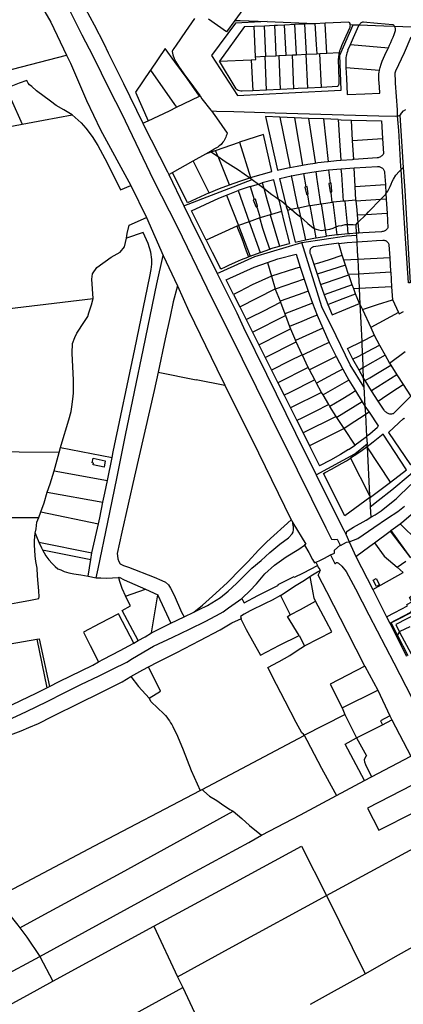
# Model space of a CAD drawing. Header units: inches. Extents: x 210911 to 224988, y 571697 to 586201.
# Tile 268 of 301: x 221613 to 221935, y 584065 to 584890. Entities that reach past the tile are written whole.
import ezdxf

# ---------------------------------------------------------------- set-up
doc = ezdxf.new("R2010")
doc.units = ezdxf.units.IN
doc.header["$MEASUREMENT"] = 0

msp = doc.modelspace()

# ---------------------------------------------------------------- linework, layer by layer
for points in [[(221606.752, 584982.234), (221620.344, 584961.802), (221634.72, 584938.768), (221650.542, 584907.6), (221665.348, 584877.694), (221674.599, 584860.229), (221688.499, 584831.786), (221698.614, 584811.976), (221725.29, 584756.008), (221745.28, 584717.124), (221770.117, 584665.644)], [(221629.509, 584968.5), (221638.031, 584953.83), (221649.727, 584933.659), (221654.651, 584924.651), (221661.235, 584913.17), (221675.624, 584886.081), (221683.873, 584870.475), (221687.521, 584862.734), (221700.253, 584837.038), (221716.45, 584803.74)], [(221627.44, 584909.48), (221639.37, 584888.32), (221652.53, 584860.73)], [(221802.345, 584902.148), (221793.548, 584889.946)], [(221759.84, 584891.622), (221752.3, 584880.577), (221744.264, 584869.182), (221742.303, 584866.19), (221741.543, 584865.299), (221740.912, 584863.836), (221741.362, 584862.439), (221741.621, 584860.915), (221742.711, 584857.805), (221744.055, 584855.14), (221746.418, 584851.526), (221748.207, 584848.608), (221750.761, 584845.057), (221755.868, 584838.337), (221764.232, 584826.861), (221764.388, 584826.627)], [(221786.528, 584880.207), (221771.498, 584891.043)], [(221820.731, 584888.839), (221793.95, 584887.444), (221774.018, 584860.324), (221795.793, 584826.971), (221838.72, 584829.039), (221882.737, 584831.3), (221881.524, 584860.602), (221892.777, 584886.228)], [(221801.617, 584884.663), (221780.598, 584855.579)], [(221793.548, 584889.946), (221786.528, 584880.207)], [(221793.548, 584889.946), (221797.974, 584889.726), (221820.731, 584888.839)], [(221801.617, 584884.663), (221809.808, 584885.042)], [(221809.808, 584885.042), (221818.328, 584885.437)], [(221810.897, 584859.369), (221809.808, 584885.042)], [(221818.328, 584885.437), (221826.794, 584885.83)], [(221819.611, 584859.806), (221818.328, 584885.437)], [(221820.731, 584888.839), (221860.499, 584887.415)], [(221826.794, 584885.83), (221829.302, 584885.946), (221835.243, 584886.225)], [(221826.794, 584885.83), (221827.642, 584868.084), (221827.995, 584860.226)], [(221835.243, 584886.225), (221843.69, 584886.622)], [(221836.644, 584860.66), (221835.243, 584886.225)], [(221843.69, 584886.622), (221852.25, 584887.025)], [(221845.109, 584861.084), (221843.69, 584886.622)], [(221852.25, 584887.025), (221857.717, 584887.282), (221860.499, 584887.415)], [(221853.665, 584861.513), (221852.25, 584887.025)], [(221860.499, 584887.415), (221869.139, 584887.829)], [(221860.499, 584887.415), (221861.758, 584869.633), (221862.109, 584861.936)], [(221869.139, 584887.829), (221888.97, 584888.778)], [(221870.699, 584862.367), (221869.184, 584887.095), (221869.139, 584887.829)], [(221890.047, 584886.15), (221890.022, 584885.108), (221889.785, 584884.014), (221886.555, 584876.648), (221882.978, 584868.667), (221882.219, 584866.909)], [(221888.97, 584888.778), (221889.463, 584888.098)], [(221889.463, 584888.098), (221889.814, 584887.368), (221890.012, 584886.33)], [(221890.012, 584886.33), (221892.777, 584886.228)], [(221890.012, 584886.33), (221890.047, 584886.15)], [(221890.383, 584869.704), (221893.05, 584875.674), (221897.552, 584885.689)], [(221892.777, 584886.228), (221897.763, 584886.058)], [(221897.763, 584886.058), (221897.552, 584885.689)], [(221901.135, 584888.75), (221900.551, 584888.518), (221899.992, 584888.229), (221899.465, 584887.888), (221898.974, 584887.495), (221898.524, 584887.057), (221898.119, 584886.576), (221897.763, 584886.058)], [(221897.763, 584886.058), (221918.253, 584885.36), (221927.36, 584885.04)], [(221901.135, 584888.75), (221913.071, 584887.633), (221925.823, 584886.458)], [(221927.36, 584885.04), (221927.039, 584885.458), (221926.673, 584885.837), (221926.266, 584886.172), (221925.823, 584886.458)], [(221927.36, 584885.04), (221934.212, 584884.799)], [(221928.036, 584881.473), (221928.122, 584881.999), (221928.146, 584882.531), (221928.108, 584883.063), (221928.009, 584883.587), (221927.849, 584884.095), (221927.632, 584884.582), (221927.36, 584885.04)], [(221934.212, 584884.799), (221943.296, 584884.48)], [(221922.193, 584866.853), (221923.253, 584869.046), (221924.257, 584871.265), (221925.205, 584873.508), (221926.096, 584875.775), (221926.93, 584878.063)], [(221926.93, 584878.063), (221928.036, 584881.473)], [(221928.559, 584847.5), (221935.823, 584863.027), (221941.197, 584876.252)], [(221888.301, 584865.042), (221890.383, 584869.704)], [(221890.383, 584869.704), (221922.193, 584866.853)], [(221570.02, 584839.651), (221582.44, 584842.82), (221575.99, 584864.54), (221588.34, 584866.77), (221589.02, 584863.81), (221591.19, 584864.26), (221595.87, 584846.18), (221599.71, 584847.16), (221652.53, 584860.73)], [(221652.53, 584860.73), (221655.73, 584854.03), (221669.28, 584822.57), (221681.05, 584798.17), (221706.31, 584751.39)], [(221764.033, 584826.453), (221753.551, 584841.128), (221743.243, 584855.084), (221735.044, 584866.329), (221722.804, 584848.234)], [(221810.897, 584859.369), (221818.943, 584859.772)], [(221818.943, 584859.772), (221819.611, 584859.806)], [(221820.147, 584831.437), (221818.943, 584859.772)], [(221819.611, 584859.806), (221827.995, 584860.226)], [(221827.995, 584860.226), (221830.38, 584860.346)], [(221830.38, 584860.346), (221836.644, 584860.66)], [(221830.38, 584860.346), (221831.631, 584832.005)], [(221836.644, 584860.66), (221841.873, 584860.922)], [(221841.873, 584860.922), (221845.109, 584861.084)], [(221843.094, 584832.572), (221841.873, 584860.922)], [(221845.109, 584861.084), (221853.335, 584861.496)], [(221853.335, 584861.496), (221853.665, 584861.513)], [(221854.586, 584833.136), (221853.335, 584861.496)], [(221853.665, 584861.513), (221862.109, 584861.936)], [(221862.109, 584861.936), (221864.815, 584862.072)], [(221864.815, 584862.072), (221870.699, 584862.367)], [(221866.074, 584833.697), (221864.815, 584862.072)], [(221870.699, 584862.367), (221880.893, 584862.878)], [(221880.893, 584862.878), (221880.673, 584861.664), (221880.377, 584859.446), (221880.173, 584857.105), (221880.094, 584854.91)], [(221881.291, 584864.302), (221880.893, 584862.878)], [(221882.219, 584866.909), (221881.672, 584865.458), (221881.291, 584864.302)], [(221888.301, 584865.042), (221887.832, 584863.808), (221887.43, 584862.551), (221887.095, 584861.275), (221886.828, 584859.982), (221886.63, 584858.677), (221886.502, 584857.363), (221886.444, 584856.045), (221886.456, 584854.725)], [(221915.189, 584850.44), (221916.099, 584853.076), (221917.079, 584855.687), (221918.128, 584858.27), (221919.245, 584860.825), (221920.43, 584863.349), (221921.682, 584865.841)], [(221921.682, 584865.841), (221922.193, 584866.853)], [(221780.598, 584855.579), (221807.282, 584856.921)], [(221799.749, 584830.428), (221798.664, 584830.463), (221797.309, 584830.738), (221796.186, 584831.188), (221795.376, 584831.753), (221794.557, 584832.598), (221793.754, 584833.971), (221780.598, 584855.579)], [(221807.282, 584856.921), (221811.015, 584857.132), (221810.897, 584859.369)], [(221807.282, 584856.921), (221808.634, 584830.867)], [(221880.094, 584854.91), (221880.267, 584851.056)], [(221886.456, 584854.725), (221886.645, 584850.3)], [(221722.493, 584847.775), (221710.204, 584829.753), (221720.779, 584805.744)], [(221722.804, 584848.234), (221722.493, 584847.775)], [(221722.804, 584848.234), (221743.078, 584819.304), (221744.704, 584816.984)], [(221880.267, 584851.056), (221880.812, 584838.032)], [(221886.645, 584850.3), (221914.69, 584848.037)], [(221886.645, 584850.3), (221887.024, 584841.407), (221887.634, 584827.649), (221902.441, 584828.306), (221914.989, 584828.858), (221914.685, 584834.264), (221914.333, 584840.372)], [(221914.333, 584840.372), (221914.257, 584841.908), (221914.254, 584843.447), (221914.326, 584844.983), (221914.471, 584846.514), (221914.69, 584848.037)], [(221914.69, 584848.037), (221914.916, 584849.243), (221915.189, 584850.44)], [(221927.818, 584845.916), (221928.559, 584847.5)], [(221928.2, 584838.325), (221927.818, 584845.916)], [(221657.24, 584810.57), (221650.26, 584814.837), (221643.888, 584818.536), (221638.996, 584822.147), (221627.452, 584830.817), (221623.442, 584834.387), (221621.397, 584835.972), (221620.351, 584837.29), (221619.205, 584839.487), (221612.824, 584837.16), (221601.733, 584832.732), (221606.04, 584823.511), (221615.313, 584802.736)], [(221880.157, 584835.068), (221879.703, 584834.363)], [(221880.814, 584837.27), (221880.692, 584836.509), (221880.473, 584835.776), (221880.157, 584835.068)], [(221880.812, 584838.032), (221880.814, 584837.27)], [(221929.934, 584809.791), (221929.762, 584814.741), (221928.28, 584837.12), (221928.2, 584838.325)], [(221764.033, 584826.453), (221764.388, 584826.627)], [(221764.388, 584826.627), (221766.001, 584824.201)], [(221808.634, 584830.867), (221799.749, 584830.428)], [(221820.147, 584831.437), (221808.634, 584830.867)], [(221831.631, 584832.005), (221820.147, 584831.437)], [(221843.094, 584832.572), (221831.631, 584832.005)], [(221854.586, 584833.136), (221846.709, 584832.751), (221843.094, 584832.572)], [(221866.074, 584833.697), (221854.586, 584833.136)], [(221879.703, 584834.363), (221866.074, 584833.697)], [(221744.704, 584816.984), (221764.033, 584826.453)], [(221766.001, 584824.201), (221773.52, 584814.514), (221773.86, 584814.054)], [(221615.313, 584802.736), (221633.27, 584806.09), (221657.24, 584810.57)], [(221657.24, 584810.57), (221664.75, 584803.9), (221668.75, 584799.54), (221674.09, 584792.52), (221678.64, 584784.89), (221686.43, 584770.51), (221697.74, 584747.77), (221706.31, 584751.39)], [(221720.779, 584805.744), (221738.675, 584814.03), (221744.704, 584816.984)], [(221773.86, 584814.054), (221778.258, 584813.876), (221792.688, 584813.535), (221827.207, 584812.487), (221875.076, 584811.096), (221914.108, 584809.934), (221928.284, 584809.656), (221929.934, 584809.791)], [(221773.86, 584814.054), (221778.218, 584808.165), (221787.042, 584795.277)], [(221929.934, 584809.791), (221930.699, 584809.854), (221931.808, 584810.411)], [(221931.808, 584810.411), (221932.222, 584810.62), (221933.234, 584812.211), (221935.008, 584813.932), (221936.748, 584815.181)], [(221931.808, 584810.411), (221933.388, 584784.066), (221934.502, 584766.492)], [(221555.78, 584791.61), (221568.75, 584794.04), (221615.313, 584802.736)], [(221716.45, 584803.74), (221720.779, 584805.744)], [(221716.45, 584803.74), (221716.826, 584802.967), (221737.09, 584762.834), (221738.169, 584760.594)], [(221831.129, 584808.731), (221819.265, 584809.227), (221829.35, 584764.275), (221837.873, 584766.201), (221839.702, 584766.556)], [(221831.129, 584808.731), (221839.511, 584767.494)], [(221843.42, 584808.217), (221831.129, 584808.731)], [(221843.42, 584808.217), (221850.313, 584768.51)], [(221855.395, 584807.716), (221843.42, 584808.217)], [(221855.395, 584807.716), (221860.793, 584771.327)], [(221867.884, 584807.194), (221855.395, 584807.716)], [(221867.884, 584807.194), (221871.649, 584771.659)], [(221880.206, 584806.678), (221867.884, 584807.194)], [(221880.206, 584806.678), (221881.247, 584789.158), (221882.364, 584772.647)], [(221880.206, 584806.678), (221882.566, 584806.579)], [(221882.566, 584806.579), (221891.212, 584806.315)], [(221892.239, 584789.171), (221891.212, 584806.315)], [(221891.212, 584806.315), (221916.399, 584805.544), (221917.311, 584790.905)], [(221932.813, 584764.889), (221932.734, 584767.398), (221930.844, 584797.543), (221929.934, 584809.791)], [(221787.042, 584795.277), (221786.752, 584794.108), (221786.388, 584792.959), (221785.952, 584791.835), (221785.446, 584790.742), (221784.872, 584789.683), (221784.232, 584788.662), (221783.528, 584787.684), (221782.764, 584786.752), (221781.942, 584785.871), (221781.067, 584785.043), (221780.14, 584784.272), (221779.167, 584783.562), (221778.15, 584782.915), (221777.095, 584782.333), (221776.005, 584781.82)], [(221806.716, 584758.04), (221815.616, 584760.646), (221824.486, 584763.056), (221817.514, 584794.271), (221797.532, 584787.824)], [(221777.415, 584780.869), (221797.532, 584787.824)], [(221797.532, 584787.824), (221806.716, 584758.04)], [(221892.239, 584789.171), (221917.311, 584790.905)], [(221893.189, 584773.314), (221892.239, 584789.171)], [(221917.311, 584790.905), (221918.107, 584778.135)], [(221758.721, 584772.123), (221769.187, 584777.994)], [(221769.187, 584777.994), (221773.022, 584780.146)], [(221769.187, 584777.994), (221773.799, 584779.606)], [(221773.022, 584780.146), (221776.005, 584781.82)], [(221773.022, 584780.146), (221773.248, 584779.989), (221773.799, 584779.606)], [(221773.799, 584779.606), (221777.415, 584780.869)], [(221773.799, 584779.606), (221775.687, 584778.292), (221779.464, 584775.664)], [(221779.464, 584775.664), (221779.058, 584776.676), (221777.415, 584780.869)], [(221918.107, 584778.135), (221917.722, 584777.504), (221917.271, 584776.917), (221916.76, 584776.382), (221916.195, 584775.904), (221915.582, 584775.49), (221914.929, 584775.143), (221914.242, 584774.868), (221913.53, 584774.669), (221912.8, 584774.546)], [(221741.231, 584762.312), (221758.721, 584772.123)], [(221771.953, 584745.141), (221758.721, 584772.123)], [(221788.96, 584751.994), (221779.464, 584775.664)], [(221779.464, 584775.664), (221785.513, 584771.455), (221796.723, 584764.498), (221806.041, 584757.818)], [(221850.313, 584768.51), (221854.632, 584769.251), (221860.955, 584770.233)], [(221860.793, 584771.327), (221860.955, 584770.233)], [(221860.955, 584770.233), (221863.207, 584770.583), (221871.061, 584771.596)], [(221871.061, 584771.596), (221871.649, 584771.659)], [(221871.649, 584771.659), (221878.84, 584772.43)], [(221878.84, 584772.43), (221882.364, 584772.647)], [(221882.364, 584772.647), (221892.086, 584773.245)], [(221893.189, 584773.314), (221892.086, 584773.245)], [(221912.8, 584774.546), (221893.189, 584773.314)], [(221738.169, 584760.594), (221741.231, 584762.312)], [(221738.169, 584760.594), (221750.865, 584734.249)], [(221771.953, 584745.141), (221753.794, 584736.887), (221741.231, 584762.312)], [(221839.511, 584767.494), (221839.702, 584766.556)], [(221839.702, 584766.556), (221845.656, 584767.711), (221850.313, 584768.51)], [(221841.013, 584759.5), (221851.11, 584761.582)], [(221851.11, 584761.582), (221861.584, 584763.082)], [(221851.11, 584761.582), (221853.106, 584750.283)], [(221861.584, 584763.082), (221872.07, 584764.673)], [(221865.51, 584735.94), (221862.253, 584758.288), (221861.584, 584763.082)], [(221872.07, 584764.673), (221882.7, 584765.492)], [(221872.07, 584764.673), (221873.32, 584753.315)], [(221882.7, 584765.492), (221893.656, 584766.33)], [(221884.683, 584738.149), (221883.062, 584760.614), (221882.7, 584765.492)], [(221893.656, 584766.33), (221913.189, 584767.469)], [(221894.371, 584750.637), (221893.656, 584766.33)], [(221913.189, 584767.469), (221913.838, 584767.439), (221914.48, 584767.337), (221915.107, 584767.165), (221915.711, 584766.924), (221916.284, 584766.618), (221916.82, 584766.251), (221917.312, 584765.826), (221917.754, 584765.35), (221918.141, 584764.827), (221918.468, 584764.265), (221918.73, 584763.671), (221918.925, 584763.051), (221919.05, 584762.413)], [(221919.05, 584762.413), (221919.675, 584752.196)], [(221920.156, 584744.314), (221921.684, 584746.676), (221923.833, 584750.621), (221924.59, 584752.402), (221925.473, 584754.692), (221926.419, 584756.791), (221928.507, 584760.037), (221931.293, 584763.222), (221932.813, 584764.889)], [(221932.813, 584764.889), (221933.384, 584765.515), (221934.502, 584766.492)], [(221940.533, 584669.822), (221939.045, 584669.651), (221936.564, 584706.903), (221934.646, 584737.138), (221932.813, 584764.889)], [(221934.502, 584766.492), (221935.858, 584747.097), (221939.477, 584688.974), (221940.533, 584669.822)], [(221750.865, 584734.249), (221807.995, 584756.417)], [(221788.96, 584751.994), (221797.719, 584755.075), (221806.041, 584757.818)], [(221806.041, 584757.818), (221806.716, 584758.04)], [(221806.041, 584757.818), (221807.995, 584756.417)], [(221806.444, 584750.442), (221813.308, 584752.526)], [(221807.995, 584756.417), (221813.308, 584752.526)], [(221813.308, 584752.526), (221816.564, 584753.515)], [(221813.308, 584752.526), (221816.665, 584750.068), (221817.778, 584749.198)], [(221830.151, 584740.082), (221826.192, 584756.199), (221816.564, 584753.515)], [(221816.564, 584753.515), (221817.778, 584749.198)], [(221836.517, 584735.054), (221831.113, 584757.401), (221840.817, 584759.46)], [(221841.013, 584759.5), (221840.817, 584759.46)], [(221840.817, 584759.46), (221841.795, 584754.612), (221843.88, 584744.611), (221846.223, 584732.776)], [(221873.32, 584753.315), (221872.366, 584753.201), (221873.41, 584746.137), (221874.197, 584745.357)], [(221874.197, 584745.357), (221874.782, 584746.304), (221874.277, 584753.429), (221873.32, 584753.315)], [(221894.371, 584750.637), (221919.675, 584752.196)], [(221919.675, 584752.196), (221920.156, 584744.314)], [(221706.31, 584751.39), (221719.419, 584724.685)], [(221771.953, 584745.141), (221780.687, 584748.791), (221788.96, 584751.994)], [(221786.583, 584743.416), (221796.459, 584747.087)], [(221806.444, 584750.442), (221796.459, 584747.087)], [(221796.459, 584747.087), (221805.628, 584721.06)], [(221806.444, 584750.442), (221809.858, 584739.674)], [(221817.778, 584749.198), (221820.725, 584738.938), (221823.938, 584727.344)], [(221817.778, 584749.198), (221824.439, 584743.991), (221827.879, 584741.586), (221830.151, 584740.082)], [(221853.106, 584750.283), (221852.216, 584750.112), (221853.453, 584744.13), (221854.312, 584743.456)], [(221854.312, 584743.456), (221854.903, 584744.392), (221854.007, 584750.457), (221853.106, 584750.283)], [(221875.073, 584737.41), (221874.197, 584745.357)], [(221894.902, 584738.973), (221894.371, 584750.637)], [(221915.766, 584739.919), (221917.758, 584742.027), (221919.913, 584743.939), (221920.156, 584744.314)], [(221920.156, 584744.314), (221920.407, 584740.209)], [(221769.404, 584705.656), (221757.17, 584730.29), (221779.995, 584740.871), (221786.583, 584743.416)], [(221786.583, 584743.416), (221796.679, 584717.879)], [(221809.858, 584739.674), (221808.975, 584739.403), (221811.03, 584733.652), (221812.11, 584732.573)], [(221812.11, 584732.573), (221812.434, 584734.041), (221810.736, 584739.945), (221809.858, 584739.674)], [(221830.151, 584740.082), (221830.602, 584738.244), (221832.708, 584729.508)], [(221830.151, 584740.082), (221833.039, 584738.169), (221836.517, 584735.054)], [(221854.312, 584743.456), (221855.861, 584734.673)], [(221856.926, 584734.706), (221865.51, 584735.94)], [(221865.51, 584735.94), (221866.278, 584736.05)], [(221866.278, 584736.05), (221875.083, 584737.315)], [(221869.51, 584714.26), (221866.278, 584736.05)], [(221875.073, 584737.41), (221875.083, 584737.315)], [(221875.083, 584737.315), (221876.042, 584737.453)], [(221884.683, 584738.149), (221876.042, 584737.453)], [(221878.521, 584716.782), (221877.937, 584721.711), (221876.042, 584737.453)], [(221885.674, 584738.229), (221884.683, 584738.149)], [(221894.902, 584738.973), (221885.674, 584738.229)], [(221885.674, 584738.229), (221887.535, 584718.598)], [(221894.902, 584738.973), (221894.937, 584738.619)], [(221894.937, 584738.619), (221915.766, 584739.919)], [(221894.937, 584738.619), (221895.702, 584730.886), (221896.083, 584726.668)], [(221903.554, 584727.124), (221905.658, 584729.223), (221915.766, 584739.919)], [(221915.766, 584739.919), (221920.407, 584740.209)], [(221920.407, 584740.209), (221920.441, 584739.657)], [(221920.441, 584739.657), (221921.135, 584728.197)], [(221750.865, 584734.249), (221756.365, 584722.835), (221778.812, 584677.618)], [(221812.11, 584732.573), (221814.816, 584724.413)], [(221832.626, 584729.485), (221824.145, 584727.049), (221824.029, 584727.016)], [(221832.708, 584729.508), (221832.626, 584729.485)], [(221832.626, 584729.485), (221834.681, 584721.263), (221839.286, 584702.738)], [(221837.14, 584732.476), (221836.517, 584735.054)], [(221836.517, 584735.054), (221836.927, 584734.686), (221840.787, 584731.466)], [(221837.14, 584732.476), (221837.542, 584730.815)], [(221837.574, 584730.821), (221837.542, 584730.815)], [(221837.574, 584730.821), (221840.787, 584731.466)], [(221837.574, 584730.821), (221839.652, 584722.23), (221844.071, 584703.894)], [(221840.787, 584731.466), (221846.265, 584732.566)], [(221840.787, 584731.466), (221845.277, 584727.721), (221848.633, 584725.002)], [(221846.223, 584732.776), (221846.265, 584732.566)], [(221846.265, 584732.566), (221846.939, 584732.701)], [(221846.939, 584732.701), (221855.892, 584734.498)], [(221846.939, 584732.701), (221848.633, 584725.002)], [(221855.861, 584734.673), (221855.892, 584734.498)], [(221855.892, 584734.498), (221856.637, 584734.648)], [(221856.637, 584734.648), (221856.926, 584734.706)], [(221860.167, 584715.315), (221859.482, 584718.898), (221856.637, 584734.648)], [(221903.554, 584727.124), (221921.135, 584728.197)], [(221921.135, 584728.197), (221921.883, 584715.85)], [(221702.758, 584707.095), (221703.27, 584711.253), (221704.999, 584718.105), (221719.419, 584724.685)], [(221719.419, 584724.685), (221733.368, 584692.738)], [(221805.552, 584721.033), (221796.679, 584717.879)], [(221805.628, 584721.06), (221805.552, 584721.033)], [(221805.552, 584721.033), (221814.671, 584695.193)], [(221814.394, 584724.176), (221805.628, 584721.06)], [(221814.842, 584724.335), (221814.394, 584724.176)], [(221822.765, 584698.091), (221819.073, 584709.541), (221817.108, 584715.439), (221814.394, 584724.176)], [(221814.816, 584724.413), (221814.842, 584724.335)], [(221823.232, 584726.787), (221815.466, 584724.557), (221814.842, 584724.335)], [(221824.029, 584727.016), (221823.232, 584726.787)], [(221823.232, 584726.787), (221831.033, 584700.575)], [(221823.938, 584727.344), (221824.029, 584727.016)], [(221848.633, 584725.002), (221851.14, 584722.972), (221854.584, 584719.487), (221857.642, 584717.081), (221860, 584715.373), (221860.167, 584715.315)], [(221848.633, 584725.002), (221852.857, 584705.815)], [(221894.946, 584718.534), (221896.664, 584720.248)], [(221896.083, 584726.668), (221903.554, 584727.124)], [(221896.083, 584726.668), (221896.664, 584720.248)], [(221896.664, 584720.248), (221903.554, 584727.124)], [(221896.664, 584720.248), (221897.452, 584711.544)], [(221691.7, 584528.1), (221709.6, 584614.03), (221722.35, 584675.17), (221723.41, 584681.03), (221724.09, 584685.3), (221724, 584689.21), (221723.01, 584695.44), (221722.15, 584699.15), (221720.77, 584702.76), (221716.68, 584712.03), (221702.758, 584707.095)], [(221795.188, 584717.211), (221769.404, 584705.656)], [(221796.679, 584717.879), (221795.188, 584717.211)], [(221795.188, 584717.211), (221799.268, 584706.871), (221800.735, 584703.151), (221801.427, 584701.259), (221803.106, 584696.538), (221804.868, 584691.537)], [(221796.679, 584717.879), (221806.269, 584692.077)], [(221860.167, 584715.315), (221861.654, 584714.805), (221863.563, 584714.175), (221866.171, 584713.674), (221869.03, 584714.191), (221869.51, 584714.26)], [(221861.666, 584707.478), (221860.167, 584715.315)], [(221869.51, 584714.26), (221873.096, 584714.774), (221875.89, 584715.735), (221878.112, 584716.63), (221878.521, 584716.782)], [(221870.316, 584708.831), (221869.51, 584714.26)], [(221878.521, 584716.782), (221880.524, 584717.526), (221883.32, 584717.915), (221885.924, 584718.558), (221887.535, 584718.598)], [(221879.328, 584709.982), (221878.521, 584716.782)], [(221887.535, 584718.598), (221888.721, 584718.629), (221892.598, 584718.704), (221894.946, 584718.534)], [(221887.535, 584718.598), (221888.273, 584710.812)], [(221895.338, 584711.379), (221889.912, 584710.957), (221888.273, 584710.812)], [(221894.946, 584718.534), (221895.338, 584711.379)], [(221897.452, 584711.544), (221895.338, 584711.379)], [(221895.338, 584711.379), (221895.427, 584709.765)], [(221916.466, 584712.633), (221900.665, 584711.711), (221897.452, 584711.544)], [(221921.883, 584715.85), (221921.462, 584715.259), (221920.981, 584714.715), (221920.447, 584714.224), (221919.865, 584713.79), (221919.241, 584713.42), (221918.581, 584713.116), (221917.894, 584712.882), (221917.187, 584712.72), (221916.466, 584712.633)], [(221674.78, 584656.53), (221673.62, 584672.94), (221674.29, 584677.38), (221677.93, 584682.75), (221689.92, 584691.18), (221697.53, 584695.49), (221701.14, 584700.04), (221702.758, 584707.095)], [(221769.404, 584705.656), (221774.47, 584695.607), (221781.48, 584681.752)], [(221778.812, 584677.618), (221810.415, 584691.774), (221849.736, 584703.576)], [(221831.033, 584700.575), (221832.81, 584701.094), (221839.286, 584702.738)], [(221844.071, 584703.894), (221851.587, 584705.572), (221852.857, 584705.815)], [(221849.736, 584703.576), (221886.986, 584709.274), (221895.427, 584709.765)], [(221901.657, 584582.446), (221890.095, 584600.912), (221878.479, 584625.246), (221866.512, 584649.669), (221849.736, 584703.576)], [(221852.857, 584705.815), (221861.021, 584707.377)], [(221880.67, 584702.834), (221880.58, 584703.14), (221870.269, 584701.763), (221859.768, 584700.015)], [(221861.021, 584707.377), (221861.666, 584707.478)], [(221861.666, 584707.478), (221870.316, 584708.831)], [(221879.328, 584709.982), (221870.316, 584708.831)], [(221888.273, 584710.812), (221880.371, 584710.115), (221879.328, 584709.982)], [(221880.67, 584702.834), (221887.711, 584703.636), (221895.734, 584704.162)], [(221883.6, 584692.87), (221880.67, 584702.834)], [(221895.427, 584709.765), (221895.734, 584704.162)], [(221895.734, 584704.162), (221904.657, 584704.749), (221912.159, 584705.291)], [(221895.734, 584704.162), (221896.166, 584696.286), (221896.502, 584689.39)], [(221912.159, 584705.291), (221917.5, 584705.593)], [(221917.5, 584705.593), (221918.09, 584705.578), (221918.675, 584705.496), (221919.246, 584705.346), (221919.796, 584705.131), (221920.318, 584704.854), (221920.804, 584704.518), (221921.248, 584704.129), (221921.644, 584703.69), (221921.986, 584703.209), (221922.271, 584702.692), (221922.494, 584702.145), (221922.652, 584701.576)], [(221806.269, 584692.077), (221814.671, 584695.193)], [(221814.671, 584695.193), (221815.004, 584695.317)], [(221815.004, 584695.317), (221822.765, 584698.091)], [(221822.765, 584698.091), (221823.813, 584698.466), (221831.033, 584700.575)], [(221859.768, 584700.015), (221859.232, 584699.902), (221858.716, 584699.717), (221858.23, 584699.465), (221857.783, 584699.149), (221857.382, 584698.776), (221857.034, 584698.353), (221856.747, 584697.886), (221856.526, 584697.385), (221856.374, 584696.859), (221856.294, 584696.317), (221856.288, 584695.769), (221856.356, 584695.226), (221856.496, 584694.696), (221856.706, 584694.191), (221856.983, 584693.718)], [(221922.652, 584701.576), (221923.34, 584690.837)], [(221677.269, 584422.236), (221678.951, 584429.743), (221687.029, 584468.941), (221694.611, 584505.658), (221701.915, 584541.944), (221717.007, 584614.553), (221728.179, 584668.843), (221733.368, 584692.738)], [(221733.368, 584692.738), (221745.444, 584667.146)], [(221782.009, 584681.559), (221785.598, 584683.219), (221789.023, 584684.819), (221791.142, 584685.781), (221794.181, 584687.142), (221799.164, 584689.298), (221804.491, 584691.392)], [(221792.317, 584660.088), (221786.178, 584672.311), (221809.87, 584682.764), (221820.938, 584686.717)], [(221804.491, 584691.392), (221804.868, 584691.537)], [(221804.868, 584691.537), (221806.269, 584692.077)], [(221820.938, 584686.717), (221829.428, 584689.791), (221844.959, 584693.814), (221848.28, 584682.905)], [(221820.938, 584686.717), (221824.35, 584675.435)], [(221856.983, 584693.718), (221859.705, 584685.305)], [(221859.705, 584685.305), (221864.026, 584686.646), (221872.808, 584689.397), (221883.6, 584692.87)], [(221884.865, 584688.763), (221883.6, 584692.87)], [(221896.502, 584689.39), (221884.865, 584688.763)], [(221886.19, 584684.461), (221884.865, 584688.763)], [(221923.34, 584690.837), (221896.502, 584689.39)], [(221896.502, 584689.39), (221897.099, 584677.145)], [(221923.34, 584690.837), (221924.074, 584679.386)], [(221782.009, 584681.559), (221781.858, 584681.518), (221781.702, 584681.54), (221781.569, 584681.623), (221781.48, 584681.752)], [(221848.28, 584682.905), (221843.609, 584681.413), (221824.385, 584675.318)], [(221848.28, 584682.905), (221851.566, 584672.704)], [(221859.705, 584685.305), (221862.4, 584677.018)], [(221886.19, 584684.461), (221862.4, 584677.018)], [(221888.892, 584676.703), (221886.19, 584684.461)], [(221924.122, 584678.602), (221897.099, 584677.145)], [(221924.074, 584679.386), (221924.122, 584678.602)], [(221924.122, 584678.602), (221924.872, 584666.366)], [(221778.812, 584677.618), (221795.2, 584644.606), (221800.896, 584632.424), (221819.994, 584593.275), (221844.468, 584543.662), (221861.78, 584508.598)], [(221824.35, 584675.435), (221808.042, 584667.978), (221797.301, 584662.576), (221792.317, 584660.088)], [(221824.35, 584675.435), (221824.385, 584675.318)], [(221824.385, 584675.318), (221827.327, 584664.652)], [(221851.566, 584672.704), (221827.378, 584664.467)], [(221851.566, 584672.704), (221854.959, 584662.669)], [(221862.4, 584677.018), (221865.281, 584668.309)], [(221865.281, 584668.309), (221869.608, 584669.749), (221878.317, 584672.756), (221888.961, 584676.506)], [(221897.099, 584677.145), (221888.892, 584676.703)], [(221888.961, 584676.506), (221888.892, 584676.703)], [(221891.94, 584668.175), (221888.961, 584676.506)], [(221897.099, 584677.145), (221897.662, 584665.604), (221897.696, 584664.9)], [(221745.444, 584667.146), (221741.737, 584653.698), (221739.305, 584641.46), (221735.165, 584622.741), (221729.177, 584594.767)], [(221745.444, 584667.146), (221754.997, 584645.996), (221778.417, 584597.647), (221785.282, 584583.808)], [(221770.117, 584665.644), (221799.7, 584605.889), (221823.245, 584558.537), (221845.683, 584512.759), (221869.845, 584464.224), (221874.499, 584454.61), (221876.691, 584454.392), (221879.411, 584454.84), (221881.928, 584449.663)], [(221797.638, 584649.493), (221827.327, 584664.652)], [(221827.327, 584664.652), (221827.378, 584664.467)], [(221827.378, 584664.467), (221831.411, 584654.258)], [(221854.959, 584662.669), (221850.409, 584661.04), (221841.791, 584657.995), (221831.411, 584654.258)], [(221854.959, 584662.669), (221858.657, 584652.596)], [(221865.281, 584668.309), (221868.301, 584659.832)], [(221891.94, 584668.175), (221868.301, 584659.832)], [(221893.221, 584664.659), (221891.94, 584668.175)], [(221897.696, 584664.9), (221893.221, 584664.659)], [(221894.693, 584660.618), (221893.221, 584664.659)], [(221924.872, 584666.366), (221897.696, 584664.9)], [(221897.696, 584664.9), (221898.329, 584651.857)], [(221924.872, 584666.366), (221925.531, 584655.609)], [(221582.15, 584645.43), (221583.49, 584645.58), (221674.78, 584656.53)], [(221647.518, 584531.543), (221648.014, 584533.594), (221654.414, 584554.712), (221656.45, 584561.94), (221657.26, 584567.668), (221658.189, 584574.819), (221658.402, 584577.296), (221658.246, 584588.039), (221657.29, 584610.622), (221657.376, 584618.839), (221659.505, 584623.964), (221661.261, 584627.605), (221667.574, 584637.209), (221670.285, 584641.491), (221671.255, 584644.578), (221673.298, 584651.379), (221674.78, 584656.53)], [(221792.317, 584660.088), (221797.638, 584649.493)], [(221802.959, 584638.898), (221807.049, 584640.952), (221817.781, 584646.364), (221831.68, 584653.544)], [(221831.411, 584654.258), (221831.68, 584653.544)], [(221831.68, 584653.544), (221835.357, 584643.787)], [(221868.301, 584659.832), (221871.482, 584651.583)], [(221871.482, 584651.583), (221875.757, 584653.233), (221884.285, 584656.651), (221894.693, 584660.618)], [(221898.004, 584652.56), (221894.693, 584660.618)], [(221900.438, 584647.289), (221913.16, 584651.483), (221925.531, 584655.609)], [(221925.531, 584655.609), (221925.765, 584655.687)], [(221925.765, 584655.687), (221930.699, 584645.004)], [(221797.638, 584649.493), (221802.959, 584638.898)], [(221858.657, 584652.596), (221835.357, 584643.787)], [(221858.657, 584652.596), (221862.49, 584642.753)], [(221871.482, 584651.583), (221875.017, 584642.967), (221898.004, 584652.56)], [(221898.004, 584652.56), (221898.329, 584651.857)], [(221898.329, 584651.857), (221899.847, 584620.541)], [(221898.329, 584651.857), (221900.438, 584647.289)], [(221900.438, 584647.289), (221907.374, 584632.27)], [(221930.699, 584645.004), (221907.374, 584632.27)], [(221930.699, 584645.004), (221931.226, 584643.864)], [(221931.226, 584643.864), (221934.986, 584645.612)], [(221802.959, 584638.898), (221808.273, 584628.316)], [(221808.273, 584628.316), (221835.941, 584642.258)], [(221835.357, 584643.787), (221835.941, 584642.258)], [(221835.941, 584642.258), (221839.377, 584633.258)], [(221862.49, 584642.753), (221858.062, 584640.877), (221849.612, 584637.458), (221839.377, 584633.258)], [(221862.49, 584642.753), (221867.146, 584631.754)], [(221808.273, 584628.316), (221813.593, 584617.724)], [(221813.593, 584617.724), (221817.668, 584619.784), (221828.414, 584625.173), (221840.252, 584631.208)], [(221839.377, 584633.258), (221840.252, 584631.208)], [(221840.252, 584631.208), (221844.391, 584621.507)], [(221867.146, 584631.754), (221844.391, 584621.507)], [(221867.146, 584631.754), (221872.588, 584619.749)], [(221907.374, 584632.27), (221910.341, 584625.845)], [(221818.91, 584607.137), (221844.989, 584620.216)], [(221844.989, 584620.216), (221844.391, 584621.507)], [(221849.975, 584609.454), (221844.989, 584620.216)], [(221892.49, 584605.667), (221888, 584614.554), (221899.847, 584620.541)], [(221899.847, 584620.541), (221910.341, 584625.845)], [(221899.847, 584620.541), (221900.371, 584609.737)], [(221910.341, 584625.845), (221914.803, 584617.533)], [(221813.593, 584617.724), (221818.91, 584607.137)], [(221872.588, 584619.749), (221868.199, 584617.725), (221859.937, 584613.797), (221850.098, 584609.19)], [(221872.588, 584619.749), (221878.41, 584607.961)], [(221900.371, 584609.737), (221904.813, 584612.123), (221914.803, 584617.533)], [(221914.803, 584617.533), (221919.377, 584609.05)], [(221923.219, 584602.468), (221936.177, 584612.094)], [(221818.91, 584607.137), (221824.235, 584596.533)], [(221849.975, 584609.454), (221839.022, 584604.011), (221824.235, 584596.533)], [(221850.098, 584609.19), (221849.975, 584609.454)], [(221855.122, 584598.792), (221850.098, 584609.19)], [(221878.41, 584607.961), (221856.151, 584596.662)], [(221878.41, 584607.961), (221884.003, 584597.448)], [(221900.371, 584609.737), (221896.728, 584607.781), (221892.49, 584605.667)], [(221897.641, 584596.593), (221892.49, 584605.667)], [(221900.371, 584609.737), (221900.447, 584608.176), (221900.776, 584598.389)], [(221919.377, 584609.05), (221900.776, 584598.389)], [(221919.377, 584609.05), (221923.219, 584602.468)], [(221824.235, 584596.533), (221829.549, 584585.952)], [(221855.122, 584598.792), (221829.549, 584585.952)], [(221856.151, 584596.662), (221855.122, 584598.792)], [(221860.54, 584588.255), (221856.151, 584596.662)], [(221884.003, 584597.448), (221879.646, 584595.167), (221871.643, 584590.798), (221862.001, 584585.456)], [(221884.003, 584597.448), (221889.144, 584588.166)], [(221900.776, 584598.389), (221897.641, 584596.593)], [(221901.205, 584590.457), (221897.641, 584596.593)], [(221900.776, 584598.389), (221900.804, 584597.568), (221901.205, 584590.457)], [(221902.67, 584587.936), (221906.643, 584590.192), (221914.565, 584594.9), (221924.289, 584600.636)], [(221923.219, 584602.468), (221924.289, 584600.636)], [(221924.289, 584600.636), (221929.152, 584592.458)], [(221729.177, 584594.767), (221725.906, 584579.485), (221709.497, 584507.479), (221698.964, 584460.619), (221694.84, 584442.696), (221695.131, 584440.625), (221695.4, 584438.185), (221696.291, 584435.927), (221697.547, 584433.93), (221700.128, 584432.553), (221704.357, 584431.176), (221726.065, 584422.938), (221732.425, 584419.949), (221735.317, 584418.663), (221737.883, 584416.49), (221739.722, 584413.65), (221742.636, 584407.788), (221748.904, 584393.569), (221750.98, 584389.483)], [(221729.177, 584594.767), (221761.028, 584588.428), (221761.066, 584588.62), (221785.282, 584583.808)], [(221860.54, 584588.255), (221838.932, 584577.412), (221834.847, 584575.402)], [(221862.001, 584585.456), (221860.54, 584588.255)], [(221889.144, 584588.166), (221867.499, 584575.718)], [(221889.144, 584588.166), (221894.593, 584579.053)], [(221901.205, 584590.457), (221901.657, 584582.446)], [(221902.67, 584587.936), (221901.205, 584590.457)], [(221907.947, 584579.248), (221902.67, 584587.936)], [(221929.152, 584592.458), (221907.947, 584579.248)], [(221929.152, 584592.458), (221934.504, 584584.43)], [(221785.282, 584583.808), (221813.443, 584527.041), (221840.849, 584470.952)], [(221829.549, 584585.952), (221834.847, 584575.402)], [(221866.274, 584577.888), (221862.001, 584585.456)], [(221894.593, 584579.053), (221890.402, 584576.467), (221882.616, 584571.743), (221873.205, 584566.149)], [(221894.593, 584579.053), (221900.169, 584570.063)], [(221901.657, 584582.446), (221902.562, 584566.406)], [(221913.517, 584570.634), (221907.947, 584579.248)], [(221913.517, 584570.634), (221917.323, 584573.128), (221925, 584578.223), (221934.504, 584584.43)], [(221934.504, 584584.43), (221940.786, 584574.917)], [(221834.847, 584575.402), (221840.178, 584564.786)], [(221866.274, 584577.888), (221840.178, 584564.786)], [(221867.499, 584575.718), (221866.274, 584577.888)], [(221872.297, 584567.672), (221867.499, 584575.718)], [(221918.651, 584563.021), (221913.517, 584570.634)], [(221940.786, 584574.917), (221940.902, 584574.742), (221926.502, 584560.25)], [(221840.178, 584564.786), (221845.516, 584554.158)], [(221872.297, 584567.672), (221860.281, 584561.609), (221849.567, 584556.23), (221845.516, 584554.158)], [(221873.205, 584566.149), (221872.297, 584567.672)], [(221878.565, 584557.517), (221873.205, 584566.149)], [(221900.169, 584570.063), (221879.043, 584556.748)], [(221900.169, 584570.063), (221902.562, 584566.406)], [(221902.562, 584566.406), (221905.969, 584561.2)], [(221902.562, 584566.406), (221902.969, 584559.19)], [(221918.651, 584563.021), (221919.041, 584562.448), (221919.49, 584561.92), (221919.992, 584561.441), (221920.541, 584561.019), (221921.132, 584560.656), (221921.758, 584560.358), (221922.412, 584560.127), (221923.086, 584559.967), (221923.774, 584559.878), (221924.467, 584559.862), (221925.158, 584559.919), (221925.838, 584560.049), (221926.502, 584560.25)], [(221845.516, 584554.158), (221850.715, 584543.806)], [(221878.565, 584557.517), (221850.715, 584543.806)], [(221879.043, 584556.748), (221878.565, 584557.517)], [(221885.032, 584547.587), (221879.043, 584556.748)], [(221902.969, 584559.19), (221901.816, 584558.419), (221894.202, 584553.417), (221885.111, 584547.466)], [(221905.969, 584561.2), (221902.969, 584559.19)], [(221902.969, 584559.19), (221904.006, 584540.792)], [(221905.969, 584561.2), (221913.559, 584549.769)], [(221935.698, 584555.535), (221935.231, 584556.154), (221922.201, 584544.307), (221940.704, 584517.032), (221948.737, 584525.483), (221949.028, 584525.789)], [(221885.032, 584547.587), (221871.82, 584540.884), (221861.092, 584535.503), (221856.122, 584533.039)], [(221885.111, 584547.466), (221885.032, 584547.587)], [(221894.319, 584533.704), (221885.111, 584547.466)], [(221913.559, 584549.769), (221912.782, 584548.094), (221911.221, 584546.597), (221906.555, 584542.795), (221904.006, 584540.792)], [(221850.715, 584543.806), (221856.122, 584533.039)], [(221902.639, 584539.719), (221894.319, 584533.704)], [(221904.006, 584540.792), (221902.639, 584539.719)], [(221904.006, 584540.792), (221904.355, 584534.605)], [(221917.715, 584542.844), (221912.289, 584538.336), (221909.387, 584536.05), (221904.309, 584532.238)], [(221923.95, 584502.584), (221937.511, 584512.915), (221917.715, 584542.844)], [(221646.382, 584527.384), (221647.518, 584531.543)], [(221647.518, 584531.543), (221690.647, 584523.297)], [(221856.122, 584533.039), (221864.593, 584516.171)], [(221861.78, 584508.598), (221894.04, 584526.351), (221904.355, 584534.605)], [(221888.811, 584529.931), (221881.951, 584525.729), (221873.773, 584520.984), (221864.593, 584516.171)], [(221888.811, 584529.931), (221894.319, 584533.704)], [(221904.309, 584532.238), (221900.097, 584529.134), (221895.737, 584526.133), (221890.465, 584522.656)], [(221904.355, 584534.605), (221904.265, 584533.06), (221904.309, 584532.238)], [(221923.95, 584502.584), (221904.309, 584532.238)], [(221904.309, 584532.238), (221906.479, 584491.275)], [(221646.382, 584527.384), (221545.171, 584528.388)], [(221642.228, 584512.172), (221646.382, 584527.384)], [(221674.689, 584516.988), (221674.969, 584518.546), (221673.902, 584518.645), (221674.743, 584522.632), (221684.997, 584520.57), (221683.899, 584515.136), (221674.689, 584516.988)], [(221686.707, 584503.973), (221690.647, 584523.297)], [(221690.647, 584523.297), (221691.7, 584528.1)], [(221867.769, 584509.849), (221869.209, 584510.65), (221874.632, 584513.468), (221879.032, 584515.881), (221883.602, 584518.54), (221887.05, 584520.575), (221890.465, 584522.656)], [(221890.465, 584522.656), (221906.479, 584491.275)], [(221906.981, 584481.804), (221913.744, 584487.056), (221925.03, 584495.982), (221940.561, 584509.114), (221949.246, 584516.54)], [(221636.201, 584494.056), (221638.824, 584501.199), (221642.228, 584512.172)], [(221642.228, 584512.172), (221686.707, 584503.973)], [(221861.78, 584508.598), (221867.053, 584497.917), (221884.901, 584462.388), (221886.692, 584458.449)], [(221885.629, 584474.169), (221867.769, 584509.849)], [(221907.442, 584473.18), (221911.24, 584475.168), (221916.06, 584478.486), (221922.019, 584483.331), (221928.614, 584488.432), (221930.769, 584490.471), (221939.133, 584498.499), (221946.611, 584505.763), (221949.885, 584509.666)], [(221683.005, 584485.79), (221684.563, 584493.46), (221686.707, 584503.973)], [(221907.137, 584489.986), (221923.95, 584502.584)], [(221630.833, 584477.601), (221633.784, 584485.306), (221636.201, 584494.056)], [(221636.201, 584494.056), (221683.005, 584485.79)], [(221906.569, 584489.568), (221885.629, 584474.169)], [(221906.479, 584491.275), (221907.137, 584489.986)], [(221907.137, 584489.986), (221906.569, 584489.568)], [(221906.569, 584489.568), (221906.981, 584481.804)], [(221679.223, 584467.686), (221680.344, 584472.692), (221683.005, 584485.79)], [(221889.329, 584452.625), (221896.655, 584455.404), (221910.129, 584464.619), (221921.482, 584472.465), (221930.046, 584477.889), (221935.689, 584482.289)], [(221906.981, 584481.804), (221907.442, 584473.18)], [(221550.944, 584471.85), (221563.798, 584472.073), (221604.843, 584472.924), (221629.246, 584472.845)], [(221626.189, 584459.649), (221626.916, 584463.298), (221627.7, 584468.94), (221629.246, 584472.845)], [(221629.246, 584472.845), (221630.833, 584477.601)], [(221630.833, 584477.601), (221679.223, 584467.686)], [(221886.692, 584458.449), (221887.448, 584461.125), (221888.398, 584462.017), (221893.093, 584464.889), (221903.562, 584470.763), (221907.442, 584473.18)], [(221931.98, 584467.61), (221935.23, 584470.02), (221943.26, 584476.98)], [(221673.749, 584443.255), (221679.223, 584467.686)], [(221759.192, 584393.452), (221766.506, 584399.387), (221777.47, 584409.555), (221787.32, 584418.424), (221791.625, 584422.535), (221794.5, 584425.541), (221798.132, 584429.157), (221804.719, 584436.036), (221813.31, 584445.395), (221817.498, 584449.732), (221820.209, 584452.365), (221840.849, 584470.952)], [(221759.192, 584393.452), (221763.729, 584395.644), (221770.686, 584399.204), (221781.398, 584405.87), (221788.042, 584411.13), (221794.921, 584417.588), (221801.32, 584423.868), (221807.912, 584430.463), (221815.531, 584436.877), (221822.834, 584443.484), (221831.207, 584450.651), (221838.475, 584455.95), (221841.688, 584459.132), (221842.516, 584460.568), (221842.763, 584462.704), (221842.668, 584464.948), (221842.161, 584467.981), (221842.216, 584468.527)], [(221840.849, 584470.952), (221841.184, 584470.267), (221842.216, 584468.527)], [(221842.216, 584468.527), (221852.928, 584450.453), (221851.965, 584449.73)], [(221924.37, 584461.95), (221931.98, 584467.61)], [(221931.98, 584467.61), (221946.798, 584453.141)], [(221558.931, 584395.109), (221576.148, 584396.584), (221590.667, 584398.284), (221599.429, 584399.345), (221611.666, 584401.575), (221622.257, 584403.662), (221629.339, 584404.922), (221629.596, 584406.49), (221629.342, 584411.375), (221628.723, 584417.647), (221628.299, 584424.092), (221627.795, 584430.281), (221626.875, 584435.893), (221626.253, 584440.659), (221625.916, 584445.429), (221625.644, 584449.66), (221625.634, 584453.525), (221626.189, 584459.649)], [(221626.189, 584459.649), (221627.307, 584457.051), (221629.335, 584452.127)], [(221886.692, 584458.449), (221889.329, 584452.625)], [(221910.67, 584451.76), (221923.79, 584461.51)], [(221923.79, 584461.51), (221924.37, 584461.95)], [(221923.79, 584461.51), (221940.62, 584439.03)], [(221924.37, 584461.95), (221940.62, 584439.03)], [(221629.335, 584452.127), (221673.749, 584443.255)], [(221629.335, 584452.127), (221631.509, 584447.344), (221632.432, 584445.678)], [(221818.627, 584425.74), (221826.849, 584433.036), (221836.618, 584439.998), (221847.023, 584446.29), (221851.965, 584449.73)], [(221851.965, 584449.73), (221855.567, 584443.51), (221858.61, 584437.603)], [(221873.766, 584441.554), (221876.975, 584442.877), (221876.942, 584445.589), (221881.779, 584449.791), (221881.928, 584449.663)], [(221881.928, 584449.663), (221881.992, 584449.471), (221887.043, 584452.159), (221889.329, 584452.625)], [(221889.329, 584452.625), (221894.91, 584440.3)], [(221894.91, 584440.3), (221906.71, 584448.81), (221910.67, 584451.76)], [(221910.67, 584451.76), (221918.73, 584440.46), (221929.59, 584431.21)], [(221632.432, 584445.678), (221635.03, 584440.867), (221637.532, 584437.442), (221640.4, 584434.279), (221642.829, 584431.82), (221645.135, 584429.869), (221647.822, 584428.978), (221650.403, 584427.601), (221654.37, 584426.589), (221654.284, 584426.616), (221658.677, 584425.612), (221664.488, 584424.774), (221670.624, 584423.602)], [(221632.432, 584445.678), (221672.792, 584437.809)], [(221672.792, 584437.809), (221673.749, 584443.255)], [(221861.43, 584435.33), (221864.31, 584436.527), (221865.967, 584437.478), (221868.678, 584438.875), (221873.766, 584441.554)], [(221873.766, 584441.554), (221875.043, 584438.733), (221877.416, 584434.27), (221878.013, 584434.292), (221878.354, 584434.868), (221878.695, 584435.124), (221879.036, 584435.273), (221879.249, 584435.145), (221880.448, 584434.662), (221883.141, 584432.013), (221886.799, 584427.719), (221894.601, 584412.932), (221905.897, 584391.295), (221926.865, 584350.906), (221952.161, 584301.529), (221966.682, 584274.892), (221982.749, 584242.928), (222004.746, 584200.001), (222033.203, 584144.742), (222070.655, 584071.249), (222098.457, 584015.883), (222107.605, 583998.925), (222125.164, 583965.357)], [(221894.91, 584440.3), (221909.08, 584412.41)], [(221670.624, 584423.602), (221672.792, 584437.809)], [(221799.286, 584405.045), (221800.157, 584403.389), (221801.274, 584401.297), (221812.915, 584407.366), (221829.996, 584416.197), (221829.765, 584416.636), (221836.01, 584419.735), (221843.174, 584423.317), (221843.474, 584422.779), (221851.017, 584426.594), (221862.726, 584432.572)], [(221858.61, 584437.603), (221860.179, 584434.81), (221861.43, 584435.33)], [(221861.43, 584435.33), (221862.726, 584432.572)], [(221862.726, 584432.572), (221863.16, 584431.65), (221864.702, 584429.221), (221864.996, 584428.471)], [(221909.08, 584412.41), (221934.67, 584426.88), (221929.59, 584431.21)], [(221929.59, 584431.21), (221936.778, 584436.306)], [(221670.624, 584423.602), (221677.269, 584422.236)], [(221677.269, 584422.236), (221681.184, 584422.163), (221685.648, 584421.984), (221690.93, 584422.16), (221695.93, 584422.677)], [(221695.93, 584422.677), (221696.489, 584422.768), (221700.872, 584420.683), (221718.757, 584412.91)], [(221695.93, 584422.677), (221696.944, 584419.422), (221698.349, 584415.352), (221698.722, 584413.539), (221702.041, 584406.91)], [(221799.286, 584405.045), (221799.964, 584405.559), (221805.981, 584411.33), (221811.658, 584417.218), (221818.627, 584425.74)], [(221831.664, 584407.599), (221836.58, 584410.52), (221843.611, 584415.231), (221851.895, 584420.271), (221856.324, 584423.306)], [(221856.324, 584423.306), (221857.298, 584423.974), (221862.755, 584427.42), (221864.996, 584428.471)], [(221856.324, 584423.306), (221858.852, 584409.669), (221859.865, 584405.142), (221861.09, 584402.645)], [(221902.369, 584348.227), (221888.012, 584376.822), (221870.511, 584410.56), (221863.441, 584424.573), (221864.857, 584427.316), (221864.996, 584428.471)], [(221914.83, 584416.52), (221912.28, 584415.06), (221909.34, 584420.25), (221911.89, 584421.7), (221914.83, 584416.52)], [(221920.65, 584389.7), (221927.5, 584393.27), (221938.2, 584398.83), (221937.58, 584400.03), (221941.88, 584402.27), (221940.03, 584405.84), (221952.991, 584415.883)], [(221923.38, 584384.31), (221941.09, 584393.49), (221942.11, 584394.77), (221958.09, 584406.05), (221973.69, 584418.42)], [(221976.59, 584413.8), (221946.09, 584395.58), (221924.53, 584384.41)], [(221979.166, 584415.339), (221980.76, 584412.8), (221947.55, 584392.96), (221928.57, 584383.12), (221931.657, 584376.836)], [(221712.616, 584369.69), (221699.044, 584394.783), (221706.165, 584398.715), (221702.041, 584406.91)], [(221702.041, 584406.91), (221718.757, 584412.91)], [(221718.757, 584412.91), (221728.882, 584407.935)], [(221723.633, 584376.152), (221728.882, 584407.935)], [(221728.882, 584407.935), (221728.966, 584407.893), (221730.568, 584403.997), (221739.832, 584384.172)], [(221831.664, 584407.599), (221824.727, 584403.522), (221818.991, 584400.788), (221806.292, 584394.508), (221801.381, 584391.824), (221798.408, 584389.804), (221798.962, 584388.095), (221798.439, 584387.838)], [(221831.664, 584407.599), (221840.034, 584391.28)], [(221909.08, 584412.41), (221917.81, 584395.3), (221920.65, 584389.7)], [(221602.69, 584302.523), (221618.897, 584310.306), (221636.188, 584318.478), (221650.516, 584325.766), (221664.386, 584332.69), (221679.966, 584340.166), (221690.896, 584345.581), (221703.138, 584351.496), (221707.911, 584354.75), (221725.248, 584364.995), (221741.681, 584372.464), (221755.436, 584379.189), (221769.192, 584386.057), (221781.152, 584392.259), (221783.75, 584393.741), (221788.354, 584397.053)], [(221788.354, 584397.053), (221793.929, 584400.982), (221799.286, 584405.045)], [(221840.034, 584391.28), (221848.444, 584395.728), (221861.09, 584402.645)], [(221852.016, 584365.209), (221863.98, 584371.295), (221874.857, 584377.109), (221870.159, 584385.986), (221861.09, 584402.645)], [(221708.898, 584367.614), (221702.771, 584379.371), (221696.159, 584392.09), (221680.428, 584383.896), (221666.588, 584376.728), (221672.343, 584365.511), (221679.398, 584351.749)], [(221739.832, 584384.172), (221750.98, 584389.483)], [(221750.98, 584389.483), (221759.192, 584393.452)], [(221847.517, 584373.854), (221837.797, 584389.967), (221840.034, 584391.28)], [(221920.65, 584389.7), (221923.38, 584384.31)], [(221721.13, 584347.563), (221729.313, 584351.776), (221744.869, 584359.735), (221764.335, 584369.82), (221781.32, 584378.761), (221791.088, 584384.528), (221796.622, 584386.95), (221798.439, 584387.838)], [(221723.633, 584376.152), (221739.832, 584384.172)], [(221798.439, 584387.838), (221803.091, 584379.08), (221815.011, 584357.324), (221830.939, 584365.678), (221847.517, 584373.854)], [(221923.38, 584384.31), (221923.579, 584383.917)], [(221923.579, 584383.917), (221924.53, 584384.41)], [(221923.579, 584383.917), (221929.079, 584373.059)], [(221924.53, 584384.41), (221929.923, 584373.992)], [(221931.657, 584376.836), (221932.078, 584377.526), (221940.527, 584381.364)], [(221712.616, 584369.69), (221718.344, 584372.886), (221723.633, 584376.152)], [(221847.517, 584373.854), (221852.016, 584365.209)], [(221929.079, 584373.059), (221929.923, 584373.992)], [(221929.079, 584373.059), (221937.406, 584356.62)], [(221929.923, 584373.992), (221931.657, 584376.836)], [(221929.923, 584373.992), (221938.626, 584357.178)], [(221931.657, 584376.836), (221941.279, 584358.512)], [(221605.353, 584367.016), (221627.591, 584370.773)], [(221627.591, 584370.773), (221629.692, 584371.128), (221638.217, 584331.263)], [(221627.591, 584370.773), (221635.987, 584330.158)], [(221679.398, 584351.749), (221683.518, 584354.062), (221697.315, 584361.408), (221708.409, 584367.341), (221708.898, 584367.614)], [(221708.898, 584367.614), (221712.616, 584369.69)], [(221851.672, 584290.238), (221850.989, 584291.032), (221849.807, 584292.293), (221845.05, 584301.001), (221835.712, 584318.926), (221828.556, 584332.826), (221821.317, 584347.04), (221821.661, 584347.349), (221822.176, 584347.742), (221824.887, 584349.139), (221830.568, 584352.129), (221839.649, 584357.276), (221845.85, 584361.369), (221852.016, 584365.209)], [(221638.217, 584331.263), (221646.276, 584335.34), (221674.428, 584348.959), (221679.398, 584351.749)], [(221706.44, 584339.402), (221716.354, 584345.015), (221721.13, 584347.563)], [(221721.623, 584321.28), (221731.376, 584327.181), (221721.13, 584347.563)], [(221902.369, 584348.227), (221873.4, 584332.969), (221883.401, 584313.121)], [(221902.369, 584348.227), (221913.286, 584328.206)], [(221521.662, 584246.481), (221524.761, 584248.434), (221531.701, 584252.464), (221546.744, 584260.315), (221561.961, 584268.533), (221577.549, 584277.004), (221587.167, 584281.777), (221597.725, 584286.94), (221605.657, 584290.677), (221614.551, 584293.894), (221620.969, 584296.678), (221628.985, 584300.244), (221640.543, 584305.966), (221664.202, 584317.747), (221679.468, 584325.141), (221691.854, 584331.338), (221699.076, 584335.082), (221706.44, 584339.402)], [(221706.44, 584339.402), (221712.938, 584331.038), (221721.623, 584321.28)], [(221635.987, 584330.158), (221638.217, 584331.263)], [(221606.521, 584315.903), (221614.156, 584319.434), (221626.949, 584325.682), (221635.987, 584330.158)], [(221883.401, 584313.121), (221913.286, 584328.206)], [(221913.286, 584328.206), (221923.378, 584306.571)], [(221723.362, 584318.319), (221721.623, 584321.28)], [(221723.362, 584318.319), (221734.072, 584308.126)], [(221734.072, 584308.126), (221735.292, 584306.733), (221736.465, 584305.3), (221737.588, 584303.827), (221738.661, 584302.318), (221739.682, 584300.773), (221740.651, 584299.194), (221741.565, 584297.584)], [(221851.672, 584290.238), (221885.751, 584307.732)], [(221883.401, 584313.121), (221885.751, 584307.732)], [(221885.751, 584307.732), (221895.587, 584287.943)], [(221923.378, 584306.571), (221915.707, 584302.307), (221917.231, 584298.95)], [(221923.378, 584306.571), (221925.227, 584303.106)], [(221895.587, 584287.943), (221917.231, 584298.95)], [(221917.231, 584298.95), (221925.227, 584303.106)], [(221925.227, 584303.106), (221941.129, 584272.77)], [(221741.565, 584297.584), (221745.495, 584289.415), (221750.311, 584278.119), (221757.052, 584260.749), (221764.569, 584243.983)], [(221766.04, 584244.756), (221851.55, 584290.175), (221851.672, 584290.238)], [(221851.672, 584290.238), (221851.974, 584289.887), (221853.931, 584286.034), (221866.234, 584262.627), (221877.342, 584242.242), (221878.804, 584239.758)], [(221902.24, 584252.428), (221886.1, 584282.737), (221895.587, 584287.943)], [(221895.587, 584287.943), (221903.75, 584273.119), (221903.031, 584272.131), (221902.044, 584269.668), (221902.228, 584267.99), (221902.975, 584265.597), (221907.998, 584255.46)], [(221907.998, 584255.46), (221941.129, 584272.77)], [(221878.804, 584239.758), (221902.24, 584252.428)], [(221902.24, 584252.428), (221907.998, 584255.46)], [(221952.011, 584253.27), (221904.567, 584229.102), (221914.213, 584210.548), (221943.981, 584225.599), (221961.624, 584234.358)], [(221592.923, 584153.906), (221614.129, 584164.679), (221676.019, 584197.486), (221764.569, 584243.983)], [(221764.569, 584243.983), (221766.04, 584244.756)], [(221766.04, 584244.756), (221767.516, 584243.215), (221772.397, 584239.024), (221778.533, 584235.446), (221782.374, 584232.656), (221789.352, 584227.935), (221792.067, 584226.505)], [(221815.84, 584206.365), (221848.622, 584223.46), (221878.804, 584239.758)], [(221613.322, 584128.634), (221631.354, 584138.586), (221698.361, 584174.956), (221792.067, 584226.505)], [(221792.067, 584226.505), (221799.433, 584220.345), (221805.891, 584214.52), (221815.84, 584206.365)], [(221870.268, 584155.957), (221973.46, 584211.631)], [(221630.23, 584104.656), (221753.667, 584172.222), (221805.258, 584200.347), (221815.84, 584206.365)], [(221725.526, 584130.106), (221794.318, 584167.202), (221849.279, 584197.258), (221870.268, 584155.957)], [(221745.422, 584087.471), (221791.267, 584112.734), (221870.268, 584155.957)], [(221870.268, 584155.957), (221902.615, 584090.147)], [(221902.615, 584090.147), (221930.682, 584105.93), (222005.486, 584147.904)], [(221604.953, 584139.214), (221611.766, 584130.918), (221613.322, 584128.634)], [(221613.322, 584128.634), (221619.097, 584120.851), (221630.23, 584104.656)], [(221641.007, 584083.953), (221703.645, 584118.199), (221725.526, 584130.106)], [(221725.526, 584130.106), (221745.422, 584087.471)], [(221399.586, 583980.416), (221488.432, 584027.68), (221596.697, 584086.842), (221630.23, 584104.656)], [(221630.23, 584104.656), (221641.007, 584083.953)], [(221508.725, 584011.83), (221542.532, 584030.156), (221619.848, 584072.345), (221641.007, 584083.953)], [(221745.422, 584087.471), (221749.896, 584078.609)], [(221856.88, 584064.54), (221902.615, 584090.147)], [(221534.29, 583961.153), (221653.378, 584025.509), (221749.896, 584078.609)], [(221749.896, 584078.609), (221777.454, 584020.036)]]:
    msp.add_lwpolyline(points)

doc.saveas('drawing.dxf')
